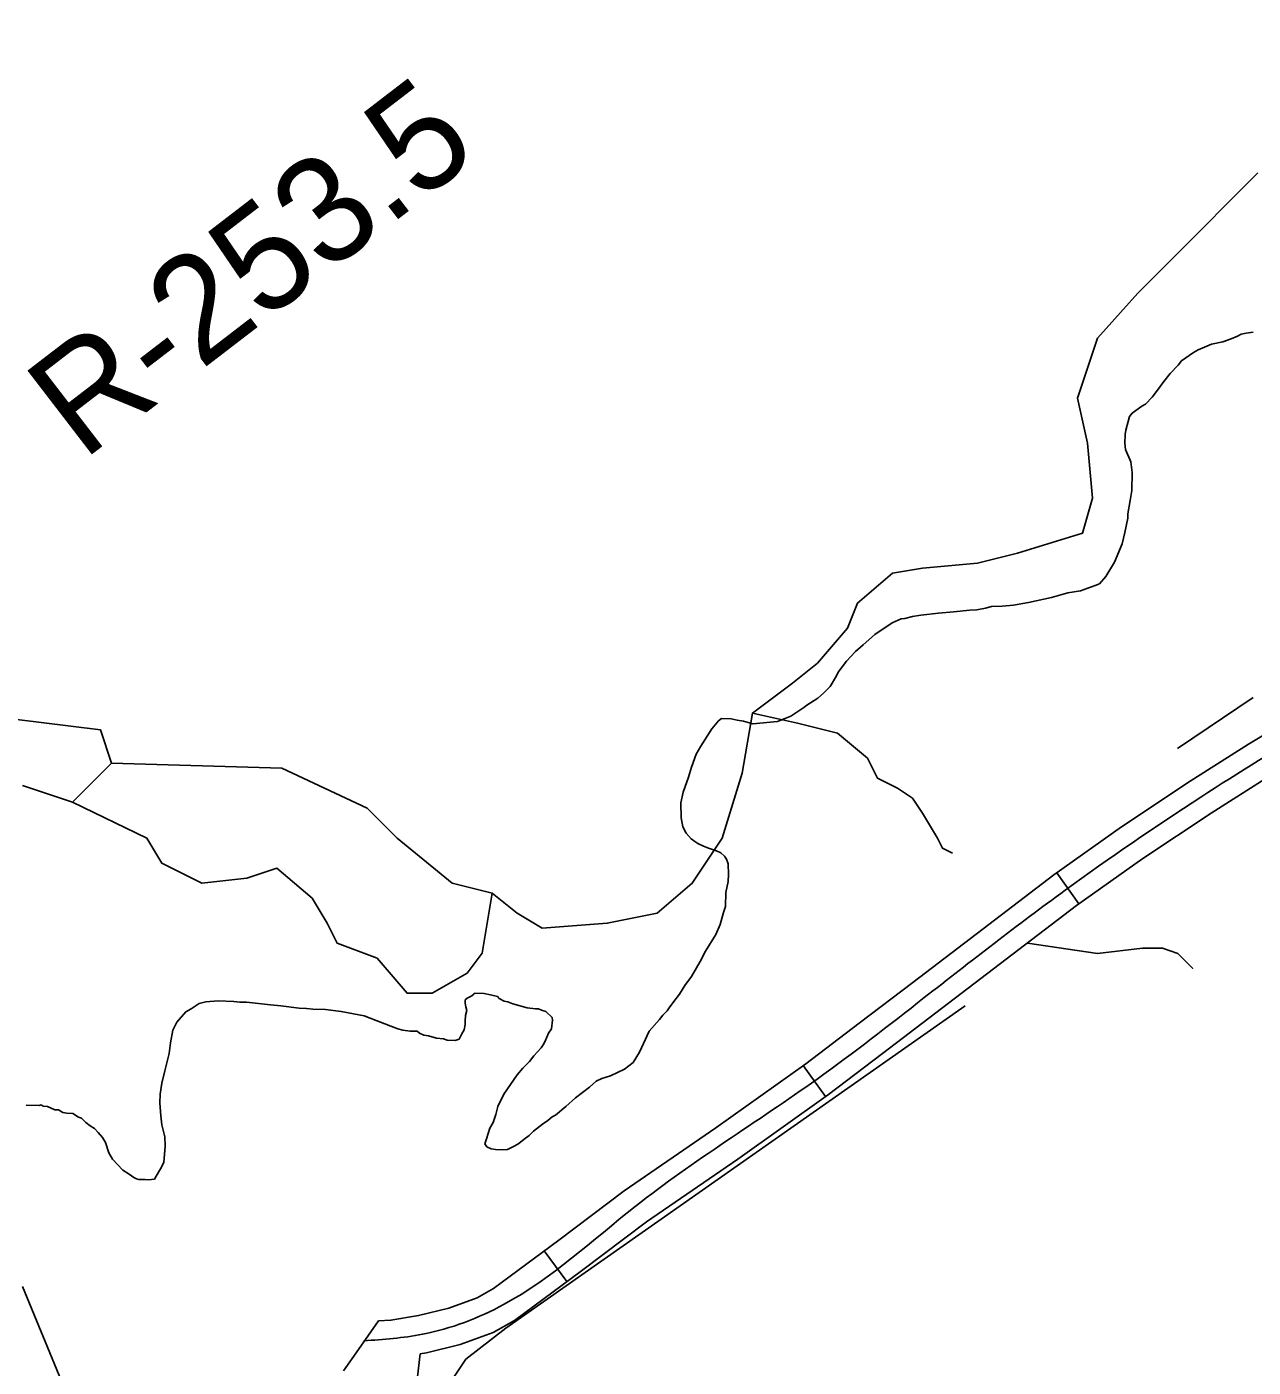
# Model space of a CAD drawing. Extents: x 3263578 to 3301413, y 764927 to 798602.
# Drawn here: x 3294440 to 3295403, y 783344 to 784397 of the extents above; entities that cross this region are included whole.
import ezdxf

# ---------------------------------------------------------------- set-up
doc = ezdxf.new("R2010")
doc.units = 0
for name, color, linetype in [('V-RIVR-RANG-IDEN', 7, 'Continuous'), ('V-ROAD-CNTR', 7, 'Continuous'), ('V-SITE-VEGE', 7, 'Continuous'), ('V-TOPO-GNAM-IDEN', 7, 'Continuous'), ('V-TOPO-SHOR', 7, 'Continuous'), ('V-UTIL-LINE', 7, 'Continuous')]:
    doc.layers.add(name, color=color, linetype=linetype)

msp = doc.modelspace()

# ---------------------------------------------------------------- linework, layer by layer
at = {"layer": 'V-ROAD-CNTR'}
for p, q in [((3295266.5, 783707.7), (3295249.1, 783732.2)), ((3295067.6, 783556.4), (3295050.1, 783580.8)), ((3294864.5, 783411.1), (3294846.6, 783435.2))]:
    msp.add_line(p, q, dxfattribs=at)
for points in [[(3295497.4, 783883.8), (3295491.1, 783882.1), (3295483.7, 783879.5), (3295464.6, 783871), (3295446.5, 783861.2), (3295399.8, 783833.2), (3295354, 783804.2), (3295299.9, 783768.3), (3295246.9, 783730.6), (3295191.3, 783688.2), (3295136, 783646), (3295094, 783614.1), (3295052.1, 783582.2), (3294981.4, 783531.8), (3294909.5, 783482.3), (3294858, 783443.6), (3294806.9, 783405.7), (3294793.9, 783398.4), (3294771.8, 783390.3), (3294748, 783384.4), (3294726.3, 783380.7), (3294716.5, 783380.2)], [(3295502.6, 783854.1), (3295499.9, 783853.4), (3295494.8, 783851.6), (3295477.8, 783844), (3295461.4, 783835.2), (3295415.6, 783807.7), (3295370.4, 783779), (3295316.8, 783743.5), (3295264.7, 783706.4), (3295209.5, 783664.4), (3295154.2, 783622.2), (3295112.2, 783590.2), (3295069.9, 783558.1), (3294998.7, 783507.2), (3294927, 783457.9), (3294875.9, 783419.6), (3294823.3, 783380.6), (3294806.6, 783371.1), (3294780.6, 783361.6), (3294754.2, 783355), (3294749.2, 783354.2)], [(3294716.5, 783380.2), (3294700.8, 783357.6), (3294689.1, 783341)], [(3294749.2, 783354.2), (3294741.2, 783284.1), (3294734, 783255.9), (3294674.9, 783052.5), (3294673.8, 783036.9), (3294673.4, 783027.1), (3294831.4, 782675.7), (3294847.5, 782645.6), (3294868.9, 782619.1), (3294905.8, 782594.7), (3294997.8, 782544.1), (3295020.2, 782532.8), (3295045.7, 782528.3)]]:
    msp.add_lwpolyline(points, dxfattribs=at)
msp.add_spline([(3295514.7, 783871.5), (3295489.2, 783865.6), (3295453.9, 783848.2), (3295362.2, 783791.6), (3295255.8, 783718.5), (3295145.1, 783634.1), (3295061, 783570.2), (3294918.2, 783470.1), (3294815.1, 783393.2), (3294751.1, 783369.7), (3294704.9, 783364.5)], degree=3, dxfattribs=at)
at = {"layer": 'V-SITE-VEGE'}
for p, q in [((3295394, 784155.2), (3295398, 784156.1)), ((3295398, 784156.1), (3295403.4, 784156.9)), ((3295360.1, 784142.9), (3295365.1, 784145.2)), ((3295365.1, 784145.2), (3295370.6, 784147.5)), ((3295370.6, 784147.5), (3295379.5, 784149.2)), ((3295379.5, 784149.2), (3295386, 784151.5)), ((3295386, 784151.5), (3295391, 784153.8)), ((3295391, 784153.8), (3295394, 784155.2)), ((3295347, 784134.4), (3295356.6, 784141)), ((3295356.6, 784141), (3295360.1, 784142.9)), ((3295333.2, 784118), (3295338.3, 784124.3)), ((3295338.3, 784124.3), (3295344.5, 784131)), ((3295344.5, 784131), (3295347, 784134.4)), ((3295327.6, 784110.3), (3295333.2, 784118)), ((3295318.9, 784100.2), (3295324, 784105.9)), ((3295324, 784105.9), (3295327.6, 784110.3)), ((3295306.3, 784090.7), (3295308.3, 784093.1)), ((3295308.3, 784093.1), (3295315.9, 784098.8)), ((3295315.9, 784098.8), (3295318.9, 784100.2)), ((3295303.5, 784079.9), (3295305.2, 784086.8)), ((3295305.2, 784086.8), (3295306.3, 784090.7)), ((3295302.7, 784069.6), (3295302.9, 784076.5)), ((3295302.9, 784076.5), (3295303.5, 784079.9)), ((3295303, 784064.6), (3295302.7, 784069.6)), ((3295307.2, 784055.1), (3295303, 784064.6)), ((3295308.4, 784046.7), (3295307.2, 784055.1)), ((3295308, 784032.4), (3295308.4, 784046.7)), ((3295306.8, 784024.6), (3295308, 784032.4)), ((3295305, 784014.2), (3295306.8, 784024.6)), ((3295302.6, 783999.5), (3295304.9, 784010.8)), ((3295304.9, 784010.8), (3295305, 784014.2)), ((3295300.4, 783990.7), (3295302.6, 783999.5)), ((3295294.5, 783976.1), (3295300.4, 783990.7)), ((3295287.8, 783964.9), (3295294.5, 783976.1)), ((3295267.7, 783953.7), (3295279.2, 783957.8)), ((3295279.2, 783957.8), (3295282.7, 783959.1)), ((3295282.7, 783959.1), (3295287.8, 783964.9)), ((3295227, 783944.5), (3295244.9, 783948.4)), ((3295244.9, 783948.4), (3295257.8, 783952)), ((3295257.8, 783952), (3295267.7, 783953.7)), ((3295135.9, 783933.4), (3295142.3, 783934.6)), ((3295142.3, 783934.6), (3295156.2, 783936.2)), ((3295156.2, 783936.2), (3295168.1, 783937.3)), ((3295168.1, 783937.3), (3295180.9, 783938.4)), ((3295180.9, 783938.4), (3295186.4, 783938.8)), ((3295186.4, 783938.8), (3295193.3, 783940.1)), ((3295193.3, 783940.1), (3295197.8, 783941.4)), ((3295197.8, 783941.4), (3295206.2, 783941.7)), ((3295206.2, 783941.7), (3295215.1, 783942.4)), ((3295215.1, 783942.4), (3295227, 783944.5)), ((3295106.4, 783919.4), (3295119.9, 783928.4)), ((3295119.9, 783928.4), (3295126.9, 783931.6)), ((3295126.9, 783931.6), (3295129.9, 783932)), ((3295129.9, 783932), (3295135.9, 783933.4)), ((3295097.2, 783911.3), (3295106.4, 783919.4)), ((3295084, 783898.4), (3295091.2, 783906.1)), ((3295091.2, 783906.1), (3295097.2, 783911.3)), ((3295077.4, 783889.7), (3295084, 783898.4)), ((3295071.1, 783878.5), (3295076.3, 783886.8)), ((3295076.3, 783886.8), (3295077.4, 783889.7)), ((3295061.5, 783869.4), (3295066, 783873.2)), ((3295066, 783873.2), (3295071.1, 783878.5)), ((3295040.3, 783855.2), (3295050.4, 783861.9)), ((3295050.4, 783861.9), (3295052.9, 783863.8)), ((3295052.9, 783863.8), (3295061.5, 783869.4)), ((3294978.4, 783845.2), (3294983.5, 783851.5)), ((3294983.5, 783851.5), (3294986, 783853.4)), ((3294986, 783853.4), (3294993.4, 783853.2)), ((3294993.4, 783853.2), (3294998.3, 783852)), ((3294998.3, 783852), (3295003.2, 783851.4)), ((3295003.2, 783851.4), (3295010.6, 783849.2)), ((3295010.6, 783849.2), (3295029.8, 783851.1)), ((3295029.8, 783851.1), (3295040.3, 783855.2)), ((3294974.7, 783839.4), (3294978.4, 783845.2)), ((3294965.9, 783825.4), (3294969.6, 783831.7)), ((3294969.6, 783831.7), (3294974.7, 783839.4)), ((3294962.2, 783815.1), (3294965.9, 783825.4)), ((3294960, 783807.3), (3294962.2, 783815.1)), ((3294955.7, 783795.6), (3294960, 783807.3)), ((3294954, 783787.2), (3294955.7, 783795.6)), ((3294954.1, 783775.4), (3294954, 783787.2)), ((3294955.4, 783768.4), (3294954.1, 783775.4)), ((3294958.2, 783763.4), (3294955.4, 783768.4)), ((3294962, 783758.9), (3294958.2, 783763.4)), ((3294964.9, 783756.8), (3294962, 783758.9)), ((3294967.3, 783755.3), (3294964.9, 783756.8)), ((3294971.7, 783753.2), (3294967.3, 783755.3)), ((3294975.6, 783751.6), (3294971.7, 783753.2)), ((3294982, 783749.4), (3294975.6, 783751.6)), ((3294985.4, 783747.8), (3294982, 783749.4)), ((3294988.3, 783745.3), (3294985.4, 783747.8)), ((3294989.7, 783742.8), (3294988.3, 783745.3)), ((3294991, 783739.3), (3294989.7, 783742.8)), ((3294991.3, 783730.9), (3294991, 783739.3)), ((3294989.4, 783716.6), (3294991.1, 783725.4)), ((3294991.1, 783725.4), (3294991.3, 783730.9)), ((3294989.1, 783705.8), (3294989.4, 783716.6)), ((3294987.5, 783700.9), (3294989.1, 783705.8)), ((3294984.7, 783691.6), (3294987.5, 783700.9)), ((3294973.2, 783670.7), (3294981.5, 783683.8)), ((3294981.5, 783683.8), (3294984.7, 783691.6)), ((3294962.3, 783650.8), (3294969.1, 783662.4)), ((3294969.1, 783662.4), (3294973.2, 783670.7)), ((3294957.2, 783643.6), (3294962.3, 783650.8)), ((3294953, 783636.8), (3294957.2, 783643.6)), ((3294569.3, 783625.3), (3294575.8, 783629.6)), ((3294575.8, 783629.6), (3294580.8, 783630.9)), ((3294580.8, 783630.9), (3294590.7, 783631.6)), ((3294590.7, 783631.6), (3294603, 783631.2)), ((3294603, 783631.2), (3294607.5, 783630.6)), ((3294607.5, 783630.6), (3294612.9, 783630.5)), ((3294612.9, 783630.5), (3294631.6, 783628.4)), ((3294784.6, 783632.3), (3294786.2, 783633.8)), ((3294784.6, 783629.9), (3294784.6, 783632.3)), ((3294785, 783626.9), (3294784.6, 783629.9)), ((3294786.2, 783633.8), (3294789.7, 783635.6)), ((3294789.7, 783635.6), (3294791.7, 783637.1)), ((3294791.7, 783637.1), (3294791.7, 783637.5)), ((3294791.7, 783637.5), (3294799.6, 783637.3)), ((3294799.6, 783637.3), (3294804.5, 783636.2)), ((3294804.5, 783636.2), (3294809.9, 783635)), ((3294809.9, 783635), (3294811.3, 783633.5)), ((3294811.3, 783633.5), (3294815.2, 783631.4)), ((3294815.2, 783631.4), (3294818.1, 783630.9)), ((3294818.1, 783630.9), (3294822, 783629.3)), ((3294944.8, 783626.1), (3294948.4, 783631)), ((3294948.4, 783631), (3294953, 783636.8)), ((3294558.1, 783614.8), (3294565.3, 783623)), ((3294565.3, 783623), (3294569.3, 783625.3)), ((3294631.6, 783628.4), (3294639.9, 783627.7)), ((3294639.9, 783627.7), (3294654.2, 783625.8)), ((3294654.2, 783625.8), (3294660.1, 783625.6)), ((3294660.1, 783625.6), (3294665, 783625)), ((3294665, 783625), (3294674.9, 783624.7)), ((3294674.9, 783624.7), (3294687.2, 783623.3)), ((3294687.2, 783623.3), (3294705.3, 783619.9)), ((3294705.3, 783619.9), (3294714.6, 783616.1)), ((3294784.6, 783615.6), (3294784.8, 783620)), ((3294784.8, 783620), (3294785.9, 783623.9)), ((3294785.9, 783623.9), (3294785, 783626.9)), ((3294822, 783629.3), (3294833.3, 783626)), ((3294833.3, 783626), (3294839.7, 783625.3)), ((3294839.7, 783625.3), (3294842.1, 783625.2)), ((3294842.1, 783625.2), (3294844.6, 783624.2)), ((3294844.6, 783624.2), (3294848, 783623.1)), ((3294848, 783623.1), (3294852.8, 783618.5)), ((3294937.1, 783617), (3294939.7, 783620.4)), ((3294939.7, 783620.4), (3294943.2, 783623.7)), ((3294943.2, 783623.7), (3294944.8, 783626.1)), ((3294553.2, 783598.7), (3294555, 783608.5)), ((3294555, 783608.5), (3294558.1, 783614.8)), ((3294714.6, 783616.1), (3294721.4, 783613.5)), ((3294721.4, 783613.5), (3294726.3, 783611.8)), ((3294726.3, 783611.8), (3294728.2, 783610.8)), ((3294728.2, 783610.8), (3294731.7, 783609.7)), ((3294731.7, 783609.7), (3294735.6, 783608.6)), ((3294735.6, 783608.6), (3294741.5, 783607.9)), ((3294781.9, 783605.8), (3294783.9, 783608.7)), ((3294783.9, 783608.7), (3294784.6, 783613.1)), ((3294784.6, 783613.1), (3294784.6, 783615.6)), ((3294852.5, 783609.6), (3294850, 783606.2)), ((3294853.2, 783616.5), (3294852.5, 783609.6)), ((3294852.8, 783618.5), (3294853.2, 783616.5)), ((3294929, 783607.9), (3294937.1, 783617)), ((3294552, 783590.3), (3294553.2, 783598.7)), ((3294741.5, 783607.9), (3294746.9, 783607.8)), ((3294746.9, 783607.8), (3294748.8, 783606.2)), ((3294748.8, 783606.2), (3294752.2, 783604.7)), ((3294752.2, 783604.7), (3294755.7, 783604.1)), ((3294755.7, 783604.1), (3294762, 783602.4)), ((3294762, 783602.4), (3294767.5, 783601.8)), ((3294767.5, 783601.8), (3294770.4, 783600.7)), ((3294770.4, 783600.7), (3294776.8, 783600.5)), ((3294776.8, 783600.5), (3294779.8, 783601.4)), ((3294779.8, 783601.4), (3294781.9, 783605.8)), ((3294847.3, 783599.9), (3294845.8, 783597)), ((3294850, 783606.2), (3294847.3, 783599.9)), ((3294921.6, 783591.3), (3294924.7, 783598.1)), ((3294924.7, 783598.1), (3294929, 783607.9)), ((3294548.6, 783576.6), (3294552, 783590.3)), ((3294838.6, 783588.3), (3294835, 783584)), ((3294844.2, 783594.6), (3294838.6, 783588.3)), ((3294845.8, 783597), (3294844.2, 783594.6)), ((3294916.4, 783583.1), (3294921.6, 783591.3)), ((3294829.9, 783578.7), (3294825.3, 783573.4)), ((3294835, 783584), (3294829.9, 783578.7)), ((3294898.8, 783572.7), (3294909.8, 783577.8)), ((3294909.8, 783577.8), (3294916.4, 783583.1)), ((3294545.1, 783558.4), (3294546.4, 783566.8)), ((3294546.4, 783566.8), (3294548.6, 783576.6)), ((3294825.3, 783573.4), (3294815, 783558.4)), ((3294882.3, 783563.8), (3294887.4, 783568.6)), ((3294887.4, 783568.6), (3294891.9, 783570.5)), ((3294891.9, 783570.5), (3294898.8, 783572.7)), ((3294544.9, 783551.5), (3294545.1, 783558.4)), ((3294815, 783558.4), (3294810.3, 783548.7)), ((3294871.2, 783555.3), (3294882.3, 783563.8)), ((3294439.8, 783549.7), (3294450.1, 783549.4)), ((3294450.1, 783549.4), (3294451.6, 783549.8)), ((3294451.6, 783549.8), (3294453.1, 783548.8)), ((3294453.1, 783548.8), (3294456.5, 783548.7)), ((3294456.5, 783548.7), (3294462.4, 783546.1)), ((3294462.4, 783546.1), (3294465.3, 783546)), ((3294465.3, 783546), (3294468.7, 783543.9)), ((3294545.6, 783541.2), (3294544.9, 783551.5)), ((3294810.3, 783548.7), (3294808.6, 783542.3)), ((3294855.5, 783541.9), (3294863.6, 783548.6)), ((3294863.6, 783548.6), (3294871.2, 783555.3)), ((3294468.7, 783543.9), (3294471.7, 783543.3)), ((3294471.7, 783543.3), (3294476.6, 783543.2)), ((3294476.6, 783543.2), (3294481, 783540.1)), ((3294481, 783540.1), (3294483.4, 783539.5)), ((3294483.4, 783539.5), (3294486.8, 783536)), ((3294486.8, 783536), (3294490.1, 783533.4)), ((3294546.4, 783534.2), (3294545.6, 783541.2)), ((3294806.5, 783536), (3294803.9, 783531.6)), ((3294808.6, 783542.3), (3294806.5, 783536)), ((3294838.3, 783529.1), (3294845.4, 783534.8)), ((3294845.4, 783534.8), (3294849.4, 783537.7)), ((3294849.4, 783537.7), (3294853, 783540.5)), ((3294853, 783540.5), (3294855.5, 783541.9)), ((3294490.1, 783533.4), (3294493.5, 783531.3)), ((3294493.5, 783531.3), (3294496.4, 783528.3)), ((3294496.4, 783528.3), (3294499.7, 783524.2)), ((3294499.7, 783524.2), (3294502.1, 783520.2)), ((3294548.6, 783524.8), (3294546.4, 783534.2)), ((3294548.9, 783517.4), (3294548.6, 783524.8)), ((3294803.9, 783531.6), (3294801.2, 783523.3)), ((3294830.8, 783522.9), (3294834.8, 783525.8)), ((3294834.8, 783525.8), (3294838.3, 783529.1)), ((3294502.1, 783520.2), (3294504.8, 783512.3)), ((3294548, 783504.6), (3294548.9, 783517.4)), ((3294801.2, 783523.3), (3294800.1, 783519.4)), ((3294800.1, 783519.4), (3294801.5, 783516.9)), ((3294801.5, 783516.9), (3294804.9, 783515.3)), ((3294804.9, 783515.3), (3294808.3, 783514.7)), ((3294808.3, 783514.7), (3294813.7, 783514.5)), ((3294813.7, 783514.5), (3294817.7, 783514.9)), ((3294817.7, 783514.9), (3294823.7, 783517.7)), ((3294823.7, 783517.7), (3294826.7, 783519.6)), ((3294826.7, 783519.6), (3294830.8, 783522.9)), ((3294504.8, 783512.3), (3294507.6, 783507.2)), ((3294507.6, 783507.2), (3294515.8, 783498.6)), ((3294545.4, 783499.7), (3294548, 783504.6)), ((3294515.8, 783498.6), (3294520.6, 783495.5)), ((3294520.6, 783495.5), (3294524.5, 783492.9)), ((3294524.5, 783492.9), (3294526.4, 783491.9)), ((3294540.7, 783491.5), (3294541.8, 783493.9)), ((3294541.8, 783493.9), (3294545.4, 783499.7)), ((3294526.4, 783491.9), (3294528.4, 783491.3)), ((3294528.4, 783491.3), (3294533.3, 783491.2)), ((3294533.3, 783491.2), (3294535.8, 783491.1)), ((3294535.8, 783491.1), (3294540.7, 783491.5))]:
    msp.add_line(p, q, dxfattribs=at)
at = {"layer": 'V-TOPO-SHOR'}
for points in [[(3294506.9, 783818.2), (3294640.7, 783814.4), (3294707.5, 783782.9), (3294731.1, 783759.4), (3294774.3, 783724), (3294805.8, 783716.1), (3294825.4, 783700.4), (3294845.1, 783688.6), (3294896.1, 783692.5), (3294935.4, 783700.4), (3294962.9, 783724), (3294986.5, 783759.3), (3295002.2, 783810.4), (3295010.1, 783857.6), (3295041.5, 783881.1), (3295061.2, 783896.9), (3295084.8, 783924.4), (3295092.6, 783944), (3295120.1, 783967.6), (3295143.7, 783971.5), (3295186.9, 783975.4), (3295218.4, 783983.3), (3295269.4, 783999), (3295277.3, 784026.5), (3295273.4, 784069.7), (3295265.5, 784105.1), (3295281.2, 784152.2), (3295312.7, 784187.6), (3295340.2, 784215.1), (3295407, 784281.9)], [(3294437, 783800.8), (3294476.3, 783787.6), (3294506.9, 783818.2), (3294498.2, 783844.5), (3294428.2, 783853.2)], [(3295010.1, 783857.6), (3295045.5, 783849.7), (3295076.9, 783841.8), (3295100.5, 783822.2), (3295108.3, 783806.5), (3295124, 783798.6), (3295135.8, 783790.8), (3295143.7, 783779), (3295155.5, 783759.3), (3295159.4, 783751.5), (3295167.3, 783747.5)], [(3294476.3, 783787.6), (3294534.6, 783759.4), (3294546.4, 783739.7), (3294577.9, 783724), (3294613.2, 783727.9), (3294636.8, 783735.8), (3294664.3, 783712.2), (3294676.1, 783692.6), (3294684, 783676.8), (3294715.4, 783665.1), (3294739, 783637.6), (3294758.6, 783637.5), (3294786.1, 783653.3), (3294797.9, 783669), (3294805.8, 783716.1)], [(3295226.2, 783676.8), (3295281.2, 783668.9), (3295316.6, 783672.9), (3295332.3, 783672.9), (3295344.1, 783668.9), (3295348, 783665), (3295355.9, 783657.1), (3295355.9, 783657.1)], [(3295843.5, 782652.6), (3295590.2, 782683.8), (3295430.5, 782683.8), (3295302.2, 782680.4), (3295225.8, 782673.4), (3295156.4, 782638.7), (3295090.5, 782604), (3295052.3, 782586.7), (3295007.2, 782576.3), (3294962.1, 782583.2), (3294885.8, 782617.9), (3294861.5, 782638.8), (3294694.9, 782965), (3294681.1, 783027.4), (3294681.1, 783062.1), (3294698.4, 783089.9), (3294740.1, 783266.8), (3294764.4, 783318.9), (3294785.2, 783350.1), (3294816.4, 783374.4), (3295177.3, 783627.7)], [(3294541.8, 782148), (3294537.4, 782213.6), (3294546.1, 782292.3), (3294594.2, 782384.1), (3294611.7, 782454), (3294620.5, 782519.6), (3294629.2, 782585.2), (3294624.9, 782637.7), (3294598.6, 782690.1), (3294585.5, 782738.2), (3294576.8, 782812.6), (3294568, 782869.4), (3294550.6, 782900), (3294489.4, 782983.1), (3294485, 782987.5), (3294454.4, 783031.2), (3294450, 783066.2), (3294454.4, 783114.3), (3294476.3, 783166.8), (3294493.7, 783206.1), (3294498.1, 783258.6), (3294436.9, 783407.2)]]:
    msp.add_lwpolyline(points, dxfattribs=at)
at = {"layer": 'V-UTIL-LINE'}
msp.add_line((3295403.4, 783870), (3295343.9, 783829.7), dxfattribs=at)

# ---------------------------------------------------------------- texts
at = {"layer": 'V-RIVR-RANG-IDEN'}
msp.add_text('R-253.5', height=83, rotation=37.5351, dxfattribs=at).set_placement((3294484.2, 784055.3))
at = {"layer": 'V-TOPO-GNAM-IDEN'}
msp.add_text('PORT HICKEY LDG.', height=100, rotation=43.4717, dxfattribs=at).set_placement((3293863.6, 784261.4))

doc.saveas('drawing.dxf')
